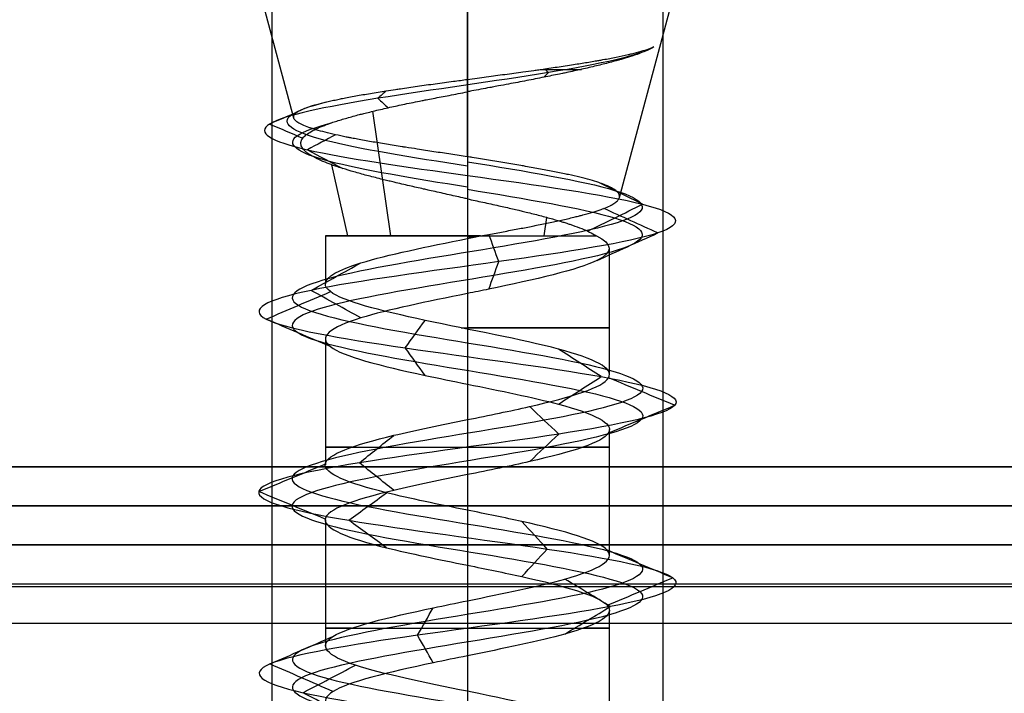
# Model space of a CAD drawing. Header units: millimetres. Extents: x -429 to 422, y -262 to 259.
# Tile 463 of 656: x 71 to 84, y 193 to 202. Entities that reach past the tile are written whole.
import ezdxf

# ---------------------------------------------------------------- set-up
doc = ezdxf.new("R2010")
doc.units = ezdxf.units.MM
doc.layers.add('Default', color=7, linetype='Continuous', true_color=0x000000)

msp = doc.modelspace()

# ---------------------------------------------------------------- linework, layer by layer
at = {"layer": 'Default', "color": 9, "true_color": 0xbebcba}
for p, q in [((74.653, 200.528, 880.822), (74.168, 202.338, 880.822)), ((76.873, 201.024, 883.175), (76.873, 202.338, 883.527)), ((76.873, 200.034, 878.735), (76.873, 202.338, 878.118)), ((78.82, 199.511, 880.822), (79.577, 202.338, 880.822)), ((75.893, 199.021, 882.351), (75.662, 200.616, 882.711)), ((75.344, 199.021, 879.842), (75.139, 199.93, 879.711)), ((77.853, 199.021, 879.293), (77.887, 199.257, 879.24)), ((75.057, 199.021, 880.822), (75.057, 198.408, 880.822)), ((76.873, 199.021, 879.006), (76.873, 197.829, 879.006)), ((78.688, 198.862, 880.822), (78.688, 197.247, 880.822)), ((75.057, 197.702, 880.822), (75.057, 196.089, 880.822)), ((76.873, 197.123, 879.008), (76.873, 195.51, 879.01)), ((78.688, 196.544, 880.822), (78.688, 194.932, 880.822)), ((75.057, 195.385, 880.822), (75.057, 193.771, 880.822)), ((76.873, 194.806, 879.01), (76.873, 193.192, 879.003)), ((78.688, 194.227, 880.822), (78.688, 192.612, 880.822))]:
    msp.add_line(p, q, dxfattribs=at)
at = {"layer": 'Default'}
for p, q in [((420.873, 195.065, 772.822), (-427.127, 195.065, 772.822)), ((-427.127, 195.065, 1342.822), (420.873, 195.065, 1342.822)), ((420.873, 195.065, 1057.822), (-427.127, 195.065, 1057.822)), ((-80.627, 195.065, 880.822), (74.373, 195.065, 880.822)), ((79.373, 195.065, 880.822), (234.373, 195.065, 880.822)), ((420.873, 194.565, 885.322), (-427.127, 194.565, 885.322))]:
    msp.add_line(p, q, dxfattribs=at)
at = {"layer": 'Default', "color": 9, "true_color": 0xbebcba, "extrusion": (0, 1, 0)}
msp.add_arc((-76.873, 880.822, 201.152), 2.387, 113.1162, 127.6841, dxfattribs=at)
at = {"layer": 'Default', "color": 9, "true_color": 0xbebcba, "extrusion": (0, -1, 0)}
for centre, start, end in [((76.873, 880.822, -199.021), 90, 180), ((76.873, 880.822, -199.021), 180, 335.3238), ((76.873, 880.822, -199.021), 84.6762, 90), ((76.873, 880.822, -197.845), 267.4438, 90), ((76.873, 880.822, -196.317), 144.5768, 270), ((76.873, 880.822, -196.317), 270, 35.2408), ((76.873, 880.822, -193.999), 144.6945, 270), ((76.873, 880.822, -193.999), 270, 35.4846)]:
    msp.add_arc(centre, 1.816, start, end, dxfattribs=at)
at = {"layer": 'Default'}
for points in [[(74.373, 208.065, 880.822), (74.373, 201.565, 880.822), (74.373, 195.065, 880.822)], [(76.873, 208.065, 883.322), (76.873, 201.565, 883.322), (76.873, 195.065, 883.322)], [(76.873, 208.065, 878.322), (76.873, 201.565, 878.322), (76.873, 195.065, 878.322)], [(79.373, 208.065, 880.822), (79.373, 201.565, 880.822), (79.373, 195.065, 880.822)], [(-427.127, 196.065, 1343.822), (-3.127, 196.065, 1343.822), (420.873, 196.065, 1343.822)], [(420.873, 196.065, 771.822), (-3.127, 196.065, 771.822), (-427.127, 196.065, 771.822)], [(-427.127, 195.565, 1343.322), (-3.127, 195.565, 1343.322), (420.873, 195.565, 1343.322)], [(420.873, 195.565, 772.322), (-3.127, 195.565, 772.322), (-427.127, 195.565, 772.322)], [(420.873, 195.065, 884.822), (-3.127, 195.065, 884.822), (-427.127, 195.065, 884.822)], [(-427.127, 195.065, 876.822), (-3.127, 195.065, 876.822), (420.873, 195.065, 876.822)], [(411.873, 195.065, 771.822), (-3.127, 195.065, 771.822), (-418.127, 195.065, 771.822)], [(411.873, 195.065, 780.822), (-3.127, 195.065, 780.822), (-418.127, 195.065, 780.822)], [(411.873, 195.065, 780.822), (-3.127, 195.065, 780.822), (-418.127, 195.065, 780.822)], [(411.873, 195.065, 873.822), (-3.127, 195.065, 873.822), (-418.127, 195.065, 873.822)], [(411.873, 195.065, 827.322), (-3.127, 195.065, 827.322), (-418.127, 195.065, 827.322)], [(121.915, 195.065, 776.322), (-3.127, 195.065, 776.322), (-128.169, 195.065, 776.322)], [(74.373, 195.065, 880.822), (74.373, 172.565, 880.822), (74.373, 150.065, 880.822)], [(76.873, 195.065, 883.322), (76.873, 172.565, 883.322), (76.873, 150.065, 883.322)], [(76.873, 195.065, 878.322), (76.873, 172.565, 878.322), (76.873, 150.065, 878.322)], [(79.373, 195.065, 880.822), (79.373, 172.565, 880.822), (79.373, 150.065, 880.822)], [(411.873, 194.531, 771.822), (-3.127, 194.531, 771.822), (-418.127, 194.531, 771.822)], [(411.873, 194.531, 780.822), (-3.127, 194.531, 780.822), (-418.127, 194.531, 780.822)], [(-427.127, 194.065, 885.822), (-3.127, 194.065, 885.822), (420.873, 194.065, 885.822)]]:
    msp.add_open_spline(points, degree=2, dxfattribs=at)
at = {"layer": 'Default', "color": 9, "true_color": 0xbebcba}
for points, degree in [([(79.258, 201.439, 881.438), (79.088, 201.33, 882.15), (78.07, 201.11, 883.421), (75.579, 200.781, 883.427), (73.988, 200.452, 881.461), (74.53, 200.123, 878.948), (76.08, 199.904, 878.17), (76.873, 199.794, 878.156)], 3), ([(77.909, 201.11, 883.104), (77.89, 201.09, 883.061), (77.87, 201.071, 883.017), (77.85, 201.051, 882.974)], 3), ([(77.862, 201.158, 883), (77.878, 201.142, 883.035), (77.894, 201.126, 883.069), (77.909, 201.11, 883.104)], 3), ([(76.873, 200.864, 883.132), (76.873, 200.944, 883.153), (76.873, 201.024, 883.175)], 2), ([(75.833, 200.877, 882.892), (75.798, 200.845, 882.961), (75.764, 200.813, 883.03), (75.729, 200.781, 883.099)], 3), ([(76.873, 200.864, 883.132), (76.873, 199.943, 882.885), (76.873, 199.021, 882.638)], 2), ([(75.729, 200.781, 883.099), (75.772, 200.741, 883.012), (75.816, 200.701, 882.926), (75.859, 200.661, 882.84)], 3), ([(74.683, 200.596, 881.296), (74.57, 200.548, 881.321), (74.457, 200.5, 881.345), (74.343, 200.452, 881.37)], 3), ([(74.343, 200.452, 881.37), (74.485, 200.392, 881.339), (74.626, 200.332, 881.309), (74.768, 200.272, 881.278)], 3), ([(75.188, 200.315, 879.463), (75.068, 200.251, 879.366), (74.947, 200.187, 879.269), (74.827, 200.123, 879.172)], 3), ([(74.827, 200.123, 879.172), (74.977, 200.043, 879.294), (75.128, 199.963, 879.415), (75.278, 199.883, 879.536)], 3), ([(76.873, 200.034, 878.735), (76.873, 199.914, 878.446), (76.873, 199.794, 878.156)], 2), ([(76.873, 199.97, 878.583), (77.617, 199.848, 878.583), (79.092, 199.603, 879.383), (79.287, 199.235, 881.91), (77.27, 198.867, 883.438), (74.892, 198.499, 882.577), (74.323, 198.132, 880.111), (76.085, 197.764, 878.296), (78.567, 197.396, 878.789), (79.5, 197.028, 881.141), (78.031, 196.66, 883.202), (75.503, 196.293, 883.087), (74.227, 195.925, 880.902), (75.369, 195.557, 878.644), (77.885, 195.189, 878.377), (79.476, 194.821, 880.345), (78.687, 194.454, 882.749), (76.239, 194.086, 883.392), (74.371, 193.718, 881.686), (74.789, 193.35, 879.19), (77.112, 192.983, 878.187), (79.216, 192.615, 879.592), (79.178, 192.247, 882.122), (77.032, 191.879, 883.464), (74.741, 191.511, 882.391), (74.398, 191.144, 879.884), (76.317, 190.776, 878.235), (78.744, 190.408, 878.951), (79.46, 190.04, 881.378), (77.811, 189.673, 883.297), (75.304, 189.305, 882.954), (74.231, 188.937, 880.662), (75.572, 188.569, 878.517), (78.103, 188.201, 878.479), (79.508, 187.834, 880.583), (78.505, 187.466, 882.906), (76.009, 187.098, 883.324), (74.303, 186.73, 881.456), (74.946, 186.362, 879.008), (77.35, 185.995, 878.219), (79.318, 185.627, 879.809), (79.051, 185.259, 882.326), (76.793, 184.891, 883.468), (74.608, 184.524, 882.191), (74.493, 184.156, 879.664), (76.554, 183.788, 878.195), (78.906, 183.42, 879.128), (79.399, 183.052, 881.61), (77.583, 182.685, 883.372), (75.118, 182.317, 882.803), (74.256, 181.949, 880.424), (75.786, 181.581, 878.409), (78.31, 181.213, 878.6), (79.519, 180.846, 880.822), (78.31, 180.478, 883.045), (75.786, 180.11, 883.236), (74.256, 179.742, 881.22), (75.118, 179.375, 878.841), (77.583, 179.007, 878.273), (79.399, 178.639, 880.035), (78.906, 178.271, 882.517), (76.554, 177.903, 883.449), (74.493, 177.536, 881.981), (74.608, 177.168, 879.453), (76.793, 176.8, 878.177), (79.051, 176.432, 879.319), (79.318, 176.064, 881.835), (77.35, 175.697, 883.425), (74.946, 175.329, 882.636), (74.303, 174.961, 880.189), (76.009, 174.593, 878.32), (78.505, 174.226, 878.739), (79.508, 173.858, 881.062), (78.103, 173.49, 883.166), (75.572, 173.122, 883.127), (74.231, 172.754, 880.982), (75.304, 172.387, 878.691), (77.811, 172.019, 878.348), (79.46, 171.651, 880.267), (78.744, 171.283, 882.694), (76.317, 170.916, 883.41), (74.398, 170.548, 881.761), (74.741, 170.18, 879.254), (77.032, 169.812, 878.181), (79.178, 169.444, 879.522), (79.216, 169.077, 882.052), (77.112, 168.709, 883.458), (74.789, 168.341, 882.454), (74.371, 167.973, 879.959), (76.239, 167.605, 878.253), (78.687, 167.238, 878.895), (79.476, 166.87, 881.299), (77.885, 166.502, 883.267), (75.369, 166.134, 883), (74.227, 165.767, 880.742), (75.503, 165.399, 878.557), (78.031, 165.031, 878.443), (79.5, 164.663, 880.503), (78.567, 164.295, 882.855), (76.085, 163.928, 883.349), (74.323, 163.56, 881.533), (74.892, 163.192, 879.067), (77.27, 162.824, 878.206), (79.287, 162.456, 879.735), (79.092, 162.089, 882.262), (77.617, 161.843, 883.062), (76.873, 161.721, 883.062)], 3), ([(76.873, 199.794, 878.156), (77.758, 199.671, 878.156), (79.515, 199.426, 879.109), (79.747, 199.058, 882.116), (77.346, 198.691, 883.936), (74.515, 198.323, 882.912), (73.838, 197.955, 879.976), (75.936, 197.587, 877.815), (78.889, 197.219, 878.402), (80, 196.852, 881.202), (78.252, 196.484, 883.655), (75.243, 196.116, 883.518), (73.724, 195.748, 880.917), (75.083, 195.381, 878.23), (78.078, 195.013, 877.912), (79.971, 194.645, 880.254), (79.032, 194.277, 883.116), (76.119, 193.909, 883.881), (73.895, 193.542, 881.85), (74.393, 193.174, 878.879), (77.158, 192.806, 877.685), (79.662, 192.438, 879.358), (79.616, 192.07, 882.37), (77.063, 191.703, 883.967), (74.335, 191.335, 882.689), (73.927, 190.967, 879.705), (76.211, 190.599, 877.742), (79.1, 190.232, 878.595), (79.953, 189.864, 881.483), (77.99, 189.496, 883.768), (75.006, 189.128, 883.36), (73.728, 188.76, 880.632), (75.325, 188.393, 878.078), (78.337, 188.025, 878.033), (80.01, 187.657, 880.537), (78.815, 187.289, 883.302), (75.845, 186.921, 883.8), (73.814, 186.554, 881.576), (74.579, 186.186, 878.663), (77.44, 185.818, 877.724), (79.783, 185.45, 879.617), (79.465, 185.083, 882.612), (76.777, 184.715, 883.971), (74.177, 184.347, 882.452), (74.04, 183.979, 879.443), (76.493, 183.611, 877.695), (79.293, 183.244, 878.805), (79.88, 182.876, 881.759), (77.719, 182.508, 883.857), (74.784, 182.14, 883.18), (73.758, 181.772, 880.348), (75.58, 181.405, 877.95), (78.583, 181.037, 878.177), (80.023, 180.669, 880.822), (78.583, 180.301, 883.468), (75.58, 179.934, 883.695), (73.758, 179.566, 881.296), (74.784, 179.198, 878.464), (77.719, 178.83, 877.788), (79.88, 178.462, 879.885), (79.293, 178.095, 882.839), (76.493, 177.727, 883.949), (74.04, 177.359, 882.201), (74.177, 176.991, 879.193), (76.777, 176.624, 877.673), (79.465, 176.256, 879.033), (79.783, 175.888, 882.028), (77.44, 175.52, 883.921), (74.579, 175.152, 882.981), (73.814, 174.785, 880.068), (75.845, 174.417, 877.844), (78.815, 174.049, 878.342), (80.01, 173.681, 881.107), (78.337, 173.313, 883.612), (75.325, 172.946, 883.566), (73.728, 172.578, 881.012), (75.006, 172.21, 878.285), (77.99, 171.842, 877.877), (79.953, 171.475, 880.161), (79.1, 171.107, 883.05), (76.211, 170.739, 883.902), (73.927, 170.371, 881.939), (74.335, 170.003, 878.955), (77.063, 169.636, 877.678), (79.616, 169.268, 879.275), (79.662, 168.9, 882.286), (77.158, 168.532, 883.959), (74.393, 168.164, 882.765), (73.895, 167.797, 879.795), (76.119, 167.429, 877.764), (79.032, 167.061, 878.528), (79.971, 166.693, 881.39), (78.078, 166.326, 883.733), (75.083, 165.958, 883.415), (73.724, 165.59, 880.727), (75.243, 165.222, 878.126), (78.252, 164.854, 877.99), (80, 164.487, 880.442), (78.889, 164.119, 883.242), (75.936, 163.751, 883.83), (73.838, 163.383, 881.668), (74.515, 163.015, 878.733), (77.346, 162.648, 877.709), (79.747, 162.28, 879.528), (79.515, 161.912, 882.535), (77.758, 161.667, 883.488), (76.873, 161.544, 883.488)], 3), ([(76.873, 199.794, 878.156), (76.873, 199.644, 878.518), (76.873, 199.494, 878.88)], 2), ([(76.873, 199.617, 878.583), (77.617, 199.495, 878.583), (79.092, 199.25, 879.383), (79.287, 198.882, 881.909), (77.27, 198.514, 883.438), (74.892, 198.146, 882.577), (74.323, 197.778, 880.111), (76.085, 197.411, 878.296), (78.567, 197.043, 878.789), (79.5, 196.675, 881.141), (78.031, 196.307, 883.202), (75.503, 195.94, 883.087), (74.227, 195.572, 880.902), (75.369, 195.204, 878.644), (77.885, 194.836, 878.377), (79.476, 194.468, 880.345), (78.687, 194.101, 882.749), (76.239, 193.733, 883.392), (74.371, 193.365, 881.686), (74.789, 192.997, 879.19), (77.112, 192.629, 878.187), (79.216, 192.262, 879.592), (79.178, 191.894, 882.122), (77.032, 191.526, 883.464), (74.741, 191.158, 882.391), (74.398, 190.791, 879.884), (76.317, 190.423, 878.235), (78.744, 190.055, 878.951), (79.46, 189.687, 881.378), (77.811, 189.319, 883.297), (75.304, 188.952, 882.954), (74.231, 188.584, 880.662), (75.573, 188.216, 878.517), (78.102, 187.848, 878.479), (79.508, 187.48, 880.583), (78.505, 187.113, 882.905), (76.009, 186.745, 883.324), (74.303, 186.377, 881.456), (74.946, 186.009, 879.008), (77.35, 185.642, 878.219), (79.318, 185.274, 879.809), (79.051, 184.906, 882.326), (76.793, 184.538, 883.468), (74.608, 184.17, 882.191), (74.493, 183.803, 879.664), (76.554, 183.435, 878.195), (78.906, 183.067, 879.128), (79.399, 182.699, 881.61), (77.583, 182.331, 883.372), (75.118, 181.964, 882.803), (74.256, 181.596, 880.424), (75.786, 181.228, 878.409), (78.31, 180.86, 878.6), (79.519, 180.493, 880.822), (78.31, 180.125, 883.045), (75.786, 179.757, 883.236), (74.256, 179.389, 881.22), (75.118, 179.021, 878.841), (77.583, 178.654, 878.273), (79.399, 178.286, 880.035), (78.906, 177.918, 882.517), (76.554, 177.55, 883.449), (74.493, 177.183, 881.981), (74.608, 176.815, 879.453), (76.793, 176.447, 878.177), (79.051, 176.079, 879.319), (79.318, 175.711, 881.835), (77.35, 175.344, 883.425), (74.946, 174.976, 882.636), (74.303, 174.608, 880.189), (76.009, 174.24, 878.32), (78.505, 173.872, 878.739), (79.508, 173.505, 881.062), (78.102, 173.137, 883.166), (75.573, 172.769, 883.127), (74.231, 172.401, 880.982), (75.304, 172.034, 878.691), (77.811, 171.666, 878.348), (79.46, 171.298, 880.267), (78.744, 170.93, 882.694), (76.317, 170.562, 883.41), (74.398, 170.195, 881.761), (74.741, 169.827, 879.254), (77.032, 169.459, 878.181), (79.178, 169.091, 879.522), (79.216, 168.723, 882.052), (77.112, 168.356, 883.458), (74.789, 167.988, 882.454), (74.371, 167.62, 879.959), (76.239, 167.252, 878.253), (78.687, 166.885, 878.895), (79.476, 166.517, 881.299), (77.885, 166.149, 883.267), (75.369, 165.781, 883), (74.227, 165.413, 880.742), (75.503, 165.046, 878.557), (78.031, 164.678, 878.443), (79.5, 164.31, 880.503), (78.567, 163.942, 882.855), (76.085, 163.574, 883.349), (74.323, 163.207, 881.533), (74.892, 162.839, 879.067), (77.27, 162.471, 878.206), (79.287, 162.103, 879.735), (79.092, 161.736, 882.262), (77.617, 161.49, 883.062), (76.873, 161.368, 883.062)], 3), ([(79.114, 199.426, 879.372), (78.927, 199.518, 879.493), (78.74, 199.61, 879.614), (78.553, 199.703, 879.735)], 3), ([(78.409, 199.079, 879.828), (78.644, 199.195, 879.676), (78.879, 199.31, 879.524), (79.114, 199.426, 879.372)], 3), ([(79.308, 199.058, 881.918), (79.078, 199.163, 881.815), (78.847, 199.267, 881.711), (78.617, 199.372, 881.607)], 3), ([(76.873, 199.021, 882.638), (76.873, 199.004, 882.638), (76.873, 198.987, 882.638)], 2), ([(76.873, 198.987, 882.638), (76.93, 198.998, 882.638), (76.986, 199.01, 882.636), (77.041, 199.021, 882.63)], 3), ([(76.957, 199.021, 882.636), (76.957, 199.013, 882.636), (76.957, 199.004, 882.636)], 2), ([(77.274, 198.691, 883.462), (77.232, 198.807, 883.184), (77.19, 198.923, 882.905), (77.147, 199.04, 882.627)], 3), ([(78.531, 198.706, 881.569), (78.79, 198.823, 881.685), (79.049, 198.941, 881.802), (79.308, 199.058, 881.918)], 3), ([(74.874, 198.323, 882.593), (75.087, 198.44, 882.405), (75.299, 198.558, 882.216), (75.512, 198.675, 882.028)], 3), ([(77.146, 198.338, 882.619), (77.189, 198.456, 882.9), (77.231, 198.573, 883.181), (77.274, 198.691, 883.462)], 3), ([(74.3, 197.955, 880.105), (74.574, 198.072, 880.181), (74.847, 198.19, 880.258), (75.121, 198.307, 880.334)], 3), ([(75.512, 197.97, 882.028), (75.299, 198.088, 882.216), (75.087, 198.205, 882.405), (74.874, 198.323, 882.593)], 3), ([(76.873, 198.283, 882.638), (76.873, 197.476, 882.638), (76.873, 196.669, 882.638)], 2), ([(75.121, 197.603, 880.334), (74.847, 197.72, 880.258), (74.574, 197.838, 880.181), (74.3, 197.955, 880.105)], 3), ([(76.078, 197.587, 878.273), (76.163, 197.705, 878.544), (76.247, 197.822, 878.815), (76.332, 197.939, 879.086)], 3), ([(76.331, 197.235, 879.085), (76.247, 197.353, 878.814), (76.163, 197.47, 878.544), (76.078, 197.587, 878.273)], 3), ([(78.582, 197.219, 878.771), (78.4, 197.337, 878.989), (78.218, 197.454, 879.207), (78.036, 197.572, 879.426)], 3), ([(78.038, 196.868, 879.424), (78.219, 196.985, 879.206), (78.401, 197.102, 878.989), (78.582, 197.219, 878.771)], 3), ([(79.523, 196.852, 881.144), (79.242, 196.969, 881.11), (78.96, 197.086, 881.076), (78.678, 197.204, 881.041)], 3), ([(78.042, 196.484, 883.223), (77.918, 196.601, 882.968), (77.794, 196.718, 882.714), (77.67, 196.835, 882.459)], 3), ([(78.68, 196.5, 881.042), (78.961, 196.617, 881.076), (79.242, 196.735, 881.11), (79.523, 196.852, 881.144)], 3), ([(75.491, 196.116, 883.107), (75.638, 196.233, 882.865), (75.784, 196.35, 882.623), (75.93, 196.467, 882.381)], 3), ([(77.67, 196.133, 882.46), (77.794, 196.25, 882.714), (77.918, 196.367, 882.969), (78.042, 196.484, 883.223)], 3), ([(74.204, 195.748, 880.903), (74.487, 195.865, 880.894), (74.77, 195.982, 880.886), (75.053, 196.1, 880.877)], 3), ([(75.93, 195.765, 882.381), (75.784, 195.882, 882.623), (75.638, 195.999, 882.865), (75.491, 196.116, 883.107)], 3), ([(76.873, 195.965, 882.638), (76.873, 195.158, 882.638), (76.873, 194.351, 882.638)], 2), ([(75.053, 195.397, 880.877), (74.77, 195.514, 880.886), (74.487, 195.631, 880.894), (74.204, 195.748, 880.903)], 3), ([(75.356, 195.381, 878.625), (75.517, 195.498, 878.858), (75.678, 195.615, 879.091), (75.838, 195.732, 879.324)], 3), ([(75.839, 195.029, 879.324), (75.678, 195.146, 879.091), (75.517, 195.263, 878.858), (75.356, 195.381, 878.625)], 3), ([(77.894, 195.013, 878.355), (77.786, 195.13, 878.617), (77.678, 195.247, 878.879), (77.569, 195.364, 879.141)], 3), ([(77.569, 194.661, 879.141), (77.678, 194.778, 878.879), (77.786, 194.896, 878.617), (77.894, 195.013, 878.355)], 3), ([(79.499, 194.645, 880.341), (79.22, 194.762, 880.392), (78.941, 194.879, 880.443), (78.663, 194.997, 880.494)], 3), ([(78.703, 194.277, 882.767), (78.508, 194.394, 882.56), (78.314, 194.512, 882.354), (78.12, 194.629, 882.147)], 3), ([(78.662, 194.293, 880.494), (78.941, 194.41, 880.443), (79.22, 194.528, 880.392), (79.499, 194.645, 880.341)], 3), ([(76.234, 193.909, 883.415), (76.301, 194.027, 883.139), (76.369, 194.144, 882.864), (76.437, 194.261, 882.588)], 3), ([(78.12, 193.925, 882.147), (78.314, 194.043, 882.353), (78.508, 194.16, 882.56), (78.703, 194.277, 882.767)], 3), ([(74.348, 193.542, 881.693), (74.617, 193.659, 881.601), (74.885, 193.776, 881.508), (75.153, 193.894, 881.415)], 3), ([(76.437, 193.557, 882.588), (76.369, 193.675, 882.864), (76.301, 193.792, 883.139), (76.234, 193.909, 883.415)], 3), ([(76.873, 193.646, 882.638), (76.873, 192.839, 882.638), (76.873, 192.032, 882.638)], 2), ([(75.154, 193.189, 881.415), (74.885, 193.307, 881.508), (74.617, 193.424, 881.601), (74.348, 193.542, 881.693)], 3), ([(74.771, 193.174, 879.175), (74.994, 193.291, 879.351), (75.218, 193.409, 879.526), (75.441, 193.526, 879.701)], 3), ([(75.441, 192.821, 879.701), (75.218, 192.939, 879.526), (74.994, 193.056, 879.351), (74.771, 193.174, 879.175)], 3)]:
    msp.add_open_spline(points, degree=degree, dxfattribs=at)
for points, knots in [([(79.258, 201.439, 881.438), (79.235, 201.426, 881.513), (79.208, 201.412, 881.586), (79.178, 201.398, 881.659), (79.146, 201.383, 881.733), (79.111, 201.369, 881.806), (79.072, 201.355, 881.877), (79.033, 201.34, 881.949), (78.99, 201.325, 882.019), (78.944, 201.311, 882.086), (78.911, 201.3, 882.136), (78.875, 201.289, 882.184), (78.838, 201.279, 882.231), (78.825, 201.275, 882.246), (78.813, 201.271, 882.262), (78.8, 201.268, 882.278), (78.792, 201.266, 882.287), (78.784, 201.263, 882.296), (78.776, 201.261, 882.305), (78.724, 201.247, 882.366), (78.669, 201.232, 882.425), (78.611, 201.218, 882.48), (78.553, 201.203, 882.536), (78.493, 201.189, 882.588), (78.43, 201.174, 882.638), (78.368, 201.16, 882.687), (78.304, 201.145, 882.732), (78.238, 201.131, 882.775), (78.207, 201.124, 882.795), (78.176, 201.118, 882.813), (78.144, 201.111, 882.832), (78.126, 201.107, 882.842), (78.107, 201.103, 882.853), (78.088, 201.099, 882.863), (78.075, 201.096, 882.87), (78.062, 201.094, 882.877), (78.049, 201.091, 882.883), (77.984, 201.078, 882.917), (77.918, 201.064, 882.947), (77.85, 201.051, 882.974), (77.779, 201.036, 883.002), (77.705, 201.022, 883.027), (77.631, 201.008, 883.047), (77.555, 200.993, 883.069), (77.478, 200.978, 883.086), (77.4, 200.964, 883.1), (77.357, 200.955, 883.107), (77.313, 200.947, 883.113), (77.269, 200.939, 883.118), (77.243, 200.934, 883.121), (77.217, 200.929, 883.124), (77.191, 200.924, 883.126), (77.181, 200.922, 883.127), (77.171, 200.92, 883.128), (77.161, 200.919, 883.128), (77.083, 200.904, 883.134), (77.006, 200.89, 883.135), (76.928, 200.875, 883.133), (76.91, 200.872, 883.133), (76.892, 200.868, 883.132), (76.873, 200.864, 883.132)], [-4.145818, -4.145818, -4.145818, -4.145818, -3.836571, -3.836571, -3.836571, -3.516721, -3.516721, -3.516721, -3.19456, -3.19456, -3.19456, -2.958659, -2.958659, -2.958659, -2.879417, -2.879417, -2.879417, -2.831762, -2.831762, -2.831762, -2.514562, -2.514562, -2.514562, -2.198864, -2.198864, -2.198864, -1.887719, -1.887719, -1.887719, -1.744247, -1.744247, -1.744247, -1.65928, -1.65928, -1.65928, -1.601489, -1.601489, -1.601489, -1.313839, -1.313839, -1.313839, -1.009245, -1.009245, -1.009245, -0.696967, -0.696967, -0.696967, -0.523376, -0.523376, -0.523376, -0.419215, -0.419215, -0.419215, -0.380247, -0.380247, -0.380247, -0.073117, -0.073117, -0.073117, 0, 0, 0, 0]), ([(76.873, 201.024, 883.175), (76.875, 201.024, 883.174), (76.875, 201.024, 883.174), (76.876, 201.024, 883.174), (76.956, 201.035, 883.177), (77.036, 201.046, 883.175), (77.115, 201.056, 883.17), (77.195, 201.067, 883.165), (77.274, 201.077, 883.156), (77.353, 201.088, 883.144), (77.43, 201.098, 883.131), (77.507, 201.109, 883.115), (77.583, 201.119, 883.094), (77.63, 201.126, 883.082), (77.677, 201.132, 883.067), (77.724, 201.139, 883.052), (77.744, 201.142, 883.045), (77.765, 201.145, 883.038), (77.785, 201.147, 883.03), (77.797, 201.149, 883.026), (77.809, 201.151, 883.021), (77.821, 201.152, 883.017), (77.835, 201.154, 883.011), (77.848, 201.156, 883.006), (77.862, 201.158, 883), (77.934, 201.169, 882.97), (78.004, 201.179, 882.937), (78.073, 201.189, 882.9), (78.143, 201.2, 882.862), (78.212, 201.21, 882.821), (78.278, 201.221, 882.776), (78.336, 201.23, 882.736), (78.392, 201.239, 882.694), (78.446, 201.248, 882.65), (78.474, 201.253, 882.627), (78.502, 201.258, 882.604), (78.529, 201.262, 882.58), (78.546, 201.265, 882.565), (78.562, 201.268, 882.55), (78.578, 201.271, 882.535), (78.588, 201.273, 882.525), (78.598, 201.275, 882.516), (78.607, 201.276, 882.507), (78.666, 201.287, 882.45), (78.721, 201.298, 882.391), (78.774, 201.308, 882.328), (78.829, 201.319, 882.264), (78.881, 201.33, 882.196), (78.929, 201.341, 882.126), (78.944, 201.344, 882.104), (78.958, 201.348, 882.083), (78.972, 201.351, 882.061), (78.984, 201.354, 882.043), (78.995, 201.357, 882.025), (79.006, 201.359, 882.007), (79.049, 201.37, 881.937), (79.088, 201.38, 881.864), (79.123, 201.391, 881.791), (79.157, 201.401, 881.718), (79.188, 201.411, 881.645), (79.215, 201.422, 881.569), (79.231, 201.428, 881.526), (79.245, 201.433, 881.482), (79.258, 201.439, 881.438)], [-4.147836, -4.147836, -4.147836, -4.147836, -4.143142, -4.143142, -4.143142, -3.830207, -3.830207, -3.830207, -3.518241, -3.518241, -3.518241, -3.211204, -3.211204, -3.211204, -3.018406, -3.018406, -3.018406, -2.93403, -2.93403, -2.93403, -2.883995, -2.883995, -2.883995, -2.825511, -2.825511, -2.825511, -2.520907, -2.520907, -2.520907, -2.207682, -2.207682, -2.207682, -1.933053, -1.933053, -1.933053, -1.791441, -1.791441, -1.791441, -1.704077, -1.704077, -1.704077, -1.652038, -1.652038, -1.652038, -1.332918, -1.332918, -1.332918, -0.999628, -0.999628, -0.999628, -0.897575, -0.897575, -0.897575, -0.814621, -0.814621, -0.814621, -0.49401, -0.49401, -0.49401, -0.18083, -0.18083, -0.18083, 0, 0, 0, 0]), ([(74.653, 200.528, 880.822), (74.653, 200.53, 880.832), (74.652, 200.531, 880.842), (74.652, 200.532, 880.851), (74.649, 200.543, 880.928), (74.651, 200.554, 881.004), (74.656, 200.565, 881.08), (74.661, 200.575, 881.152), (74.67, 200.585, 881.225), (74.683, 200.596, 881.296), (74.696, 200.606, 881.371), (74.713, 200.617, 881.444), (74.734, 200.627, 881.517), (74.745, 200.633, 881.553), (74.756, 200.638, 881.589), (74.768, 200.643, 881.624), (74.774, 200.646, 881.641), (74.78, 200.648, 881.658), (74.786, 200.651, 881.675), (74.79, 200.652, 881.686), (74.795, 200.654, 881.697), (74.799, 200.656, 881.707), (74.827, 200.666, 881.778), (74.858, 200.677, 881.848), (74.893, 200.688, 881.916), (74.928, 200.698, 881.985), (74.967, 200.709, 882.052), (75.009, 200.72, 882.117), (75.05, 200.73, 882.182), (75.096, 200.741, 882.245), (75.144, 200.752, 882.306), (75.167, 200.757, 882.335), (75.192, 200.762, 882.365), (75.217, 200.767, 882.393), (75.228, 200.77, 882.407), (75.24, 200.772, 882.42), (75.252, 200.775, 882.433), (75.26, 200.776, 882.441), (75.267, 200.778, 882.449), (75.275, 200.779, 882.458), (75.329, 200.79, 882.515), (75.385, 200.801, 882.569), (75.445, 200.812, 882.62), (75.504, 200.823, 882.672), (75.567, 200.833, 882.721), (75.632, 200.844, 882.766), (75.696, 200.855, 882.812), (75.764, 200.866, 882.853), (75.833, 200.877, 882.892), (75.873, 200.883, 882.913), (75.913, 200.889, 882.934), (75.954, 200.895, 882.953), (75.964, 200.897, 882.958), (75.975, 200.898, 882.963), (75.985, 200.9, 882.967), (75.995, 200.901, 882.972), (76.006, 200.903, 882.977), (76.016, 200.904, 882.981), (76.087, 200.915, 883.012), (76.16, 200.925, 883.039), (76.234, 200.936, 883.063), (76.309, 200.947, 883.086), (76.385, 200.957, 883.106), (76.462, 200.968, 883.122), (76.539, 200.978, 883.138), (76.617, 200.989, 883.151), (76.696, 201, 883.159), (76.754, 201.007, 883.166), (76.813, 201.015, 883.17), (76.873, 201.024, 883.175)], [4.427155, 4.427155, 4.427155, 4.427155, 4.465455, 4.465455, 4.465455, 4.763943, 4.763943, 4.763943, 5.049779, 5.049779, 5.049779, 5.345905, 5.345905, 5.345905, 5.493009, 5.493009, 5.493009, 5.563345, 5.563345, 5.563345, 5.608544, 5.608544, 5.608544, 5.908181, 5.908181, 5.908181, 6.211351, 6.211351, 6.211351, 6.514458, 6.514458, 6.514458, 6.66363, 6.66363, 6.66363, 6.73349, 6.73349, 6.73349, 6.777165, 6.777165, 6.777165, 7.084233, 7.084233, 7.084233, 7.394571, 7.394571, 7.394571, 7.704545, 7.704545, 7.704545, 7.881674, 7.881674, 7.881674, 7.926484, 7.926484, 7.926484, 7.971096, 7.971096, 7.971096, 8.274718, 8.274718, 8.274718, 8.582594, 8.582594, 8.582594, 8.89231, 8.89231, 8.89231, 9.124255, 9.124255, 9.124255, 9.124255]), ([(76.873, 199.494, 878.88), (76.854, 199.499, 878.878), (76.835, 199.503, 878.878), (76.816, 199.507, 878.877), (76.748, 199.522, 878.875), (76.681, 199.537, 878.877), (76.613, 199.552, 878.882), (76.545, 199.568, 878.887), (76.476, 199.583, 878.897), (76.408, 199.598, 878.909), (76.396, 199.601, 878.911), (76.383, 199.604, 878.914), (76.371, 199.607, 878.917), (76.352, 199.611, 878.92), (76.332, 199.615, 878.925), (76.313, 199.62, 878.929), (76.252, 199.633, 878.944), (76.192, 199.647, 878.961), (76.132, 199.661, 878.981), (76.066, 199.676, 879.003), (76.001, 199.692, 879.029), (75.937, 199.707, 879.058), (75.925, 199.709, 879.063), (75.914, 199.712, 879.069), (75.903, 199.715, 879.074), (75.882, 199.72, 879.084), (75.86, 199.725, 879.095), (75.838, 199.731, 879.106), (75.814, 199.737, 879.119), (75.79, 199.742, 879.132), (75.766, 199.748, 879.146), (75.704, 199.764, 879.181), (75.644, 199.779, 879.219), (75.587, 199.794, 879.261), (75.53, 199.809, 879.302), (75.475, 199.825, 879.346), (75.422, 199.84, 879.393), (75.372, 199.854, 879.438), (75.324, 199.869, 879.486), (75.278, 199.883, 879.536), (75.27, 199.886, 879.545), (75.262, 199.888, 879.554), (75.254, 199.891, 879.563), (75.241, 199.895, 879.578), (75.229, 199.899, 879.593), (75.216, 199.903, 879.608), (75.196, 199.91, 879.632), (75.177, 199.917, 879.657), (75.158, 199.923, 879.682), (75.121, 199.937, 879.732), (75.086, 199.95, 879.784), (75.053, 199.963, 879.838), (75.016, 199.978, 879.899), (74.982, 199.993, 879.962), (74.951, 200.008, 880.027), (74.92, 200.023, 880.092), (74.893, 200.038, 880.159), (74.868, 200.054, 880.228), (74.865, 200.056, 880.238), (74.861, 200.058, 880.249), (74.857, 200.061, 880.26), (74.854, 200.063, 880.27), (74.851, 200.065, 880.28), (74.847, 200.067, 880.29), (74.834, 200.076, 880.33), (74.823, 200.085, 880.37), (74.812, 200.093, 880.411), (74.794, 200.108, 880.482), (74.779, 200.123, 880.554), (74.768, 200.139, 880.626), (74.757, 200.154, 880.699), (74.749, 200.169, 880.772), (74.745, 200.184, 880.845), (74.742, 200.198, 880.917), (74.742, 200.213, 880.989), (74.745, 200.228, 881.062), (74.746, 200.23, 881.071), (74.746, 200.232, 881.081), (74.747, 200.234, 881.091), (74.748, 200.239, 881.115), (74.75, 200.243, 881.138), (74.753, 200.248, 881.162), (74.757, 200.256, 881.201), (74.762, 200.264, 881.24), (74.768, 200.272, 881.278), (74.778, 200.285, 881.343), (74.792, 200.299, 881.407), (74.808, 200.312, 881.471), (74.827, 200.327, 881.542), (74.849, 200.341, 881.611), (74.874, 200.356, 881.68), (74.9, 200.371, 881.749), (74.93, 200.386, 881.818), (74.963, 200.401, 881.885), (74.97, 200.404, 881.899), (74.977, 200.407, 881.913), (74.985, 200.41, 881.927), (74.992, 200.413, 881.94), (74.999, 200.416, 881.954), (75.007, 200.419, 881.968), (75.023, 200.426, 881.998), (75.041, 200.433, 882.029), (75.059, 200.44, 882.059), (75.099, 200.455, 882.123), (75.141, 200.47, 882.186), (75.187, 200.485, 882.246), (75.233, 200.5, 882.307), (75.281, 200.514, 882.365), (75.333, 200.529, 882.421), (75.384, 200.544, 882.476), (75.437, 200.559, 882.528), (75.494, 200.573, 882.578), (75.502, 200.575, 882.586), (75.511, 200.578, 882.593), (75.519, 200.58, 882.6), (75.54, 200.585, 882.618), (75.56, 200.59, 882.635), (75.581, 200.595, 882.651), (75.609, 200.602, 882.674), (75.638, 200.609, 882.696), (75.667, 200.617, 882.717), (75.729, 200.631, 882.761), (75.793, 200.646, 882.802), (75.859, 200.661, 882.84), (75.92, 200.674, 882.875), (75.983, 200.688, 882.907), (76.048, 200.702, 882.935), (76.117, 200.716, 882.966), (76.189, 200.731, 882.994), (76.261, 200.746, 883.017), (76.273, 200.748, 883.021), (76.284, 200.75, 883.025), (76.296, 200.752, 883.028), (76.312, 200.756, 883.033), (76.328, 200.759, 883.038), (76.345, 200.762, 883.043), (76.375, 200.768, 883.051), (76.405, 200.774, 883.059), (76.435, 200.78, 883.067), (76.503, 200.793, 883.083), (76.571, 200.806, 883.096), (76.639, 200.819, 883.106), (76.717, 200.834, 883.118), (76.794, 200.849, 883.126), (76.873, 200.864, 883.132)], [0, 0, 0, 0, 0.075342, 0.075342, 0.075342, 0.344204, 0.344204, 0.344204, 0.618535, 0.618535, 0.618535, 0.669032, 0.669032, 0.669032, 0.747519, 0.747519, 0.747519, 0.996933, 0.996933, 0.996933, 1.275935, 1.275935, 1.275935, 1.32422, 1.32422, 1.32422, 1.420637, 1.420637, 1.420637, 1.530012, 1.530012, 1.530012, 1.811672, 1.811672, 1.811672, 2.091163, 2.091163, 2.091163, 2.360831, 2.360831, 2.360831, 2.408668, 2.408668, 2.408668, 2.485793, 2.485793, 2.485793, 2.610572, 2.610572, 2.610572, 2.860012, 2.860012, 2.860012, 3.144007, 3.144007, 3.144007, 3.430966, 3.430966, 3.430966, 3.475565, 3.475565, 3.475565, 3.518101, 3.518101, 3.518101, 3.684252, 3.684252, 3.684252, 3.975423, 3.975423, 3.975423, 4.266036, 4.266036, 4.266036, 4.55221, 4.55221, 4.55221, 4.591115, 4.591115, 4.591115, 4.685214, 4.685214, 4.685214, 4.839976, 4.839976, 4.839976, 5.100087, 5.100087, 5.100087, 5.389582, 5.389582, 5.389582, 5.68481, 5.68481, 5.68481, 5.746727, 5.746727, 5.746727, 5.80812, 5.80812, 5.80812, 5.946963, 5.946963, 5.946963, 6.246308, 6.246308, 6.246308, 6.546509, 6.546509, 6.546509, 6.843548, 6.843548, 6.843548, 6.888461, 6.888461, 6.888461, 6.99315, 6.99315, 6.99315, 7.136666, 7.136666, 7.136666, 7.437243, 7.437243, 7.437243, 7.716131, 7.716131, 7.716131, 8.01821, 8.01821, 8.01821, 8.065333, 8.065333, 8.065333, 8.132993, 8.132993, 8.132993, 8.256513, 8.256513, 8.256513, 8.530133, 8.530133, 8.530133, 8.839684, 8.839684, 8.839684, 8.839684]), ([(76.873, 199.914, 878.446), (76.166, 200.023, 878.459), (74.787, 200.243, 879.156), (74.391, 200.517, 881.017), (74.861, 200.681, 881.948), (75.072, 200.736, 882.211)], [0, 0, 0, 0, 0.891985, 1.78397, 2.228072, 2.228072, 2.228072, 2.228072]), ([(76.873, 200.034, 878.735), (76.802, 200.044, 878.732), (76.732, 200.055, 878.733), (76.661, 200.065, 878.738), (76.589, 200.076, 878.742), (76.517, 200.087, 878.751), (76.445, 200.098, 878.763), (76.374, 200.109, 878.776), (76.302, 200.12, 878.792), (76.232, 200.131, 878.811), (76.182, 200.139, 878.825), (76.132, 200.146, 878.841), (76.083, 200.154, 878.859), (76.068, 200.156, 878.864), (76.054, 200.159, 878.869), (76.04, 200.161, 878.875), (75.97, 200.172, 878.901), (75.903, 200.183, 878.931), (75.837, 200.194, 878.964), (75.771, 200.205, 878.997), (75.707, 200.215, 879.033), (75.645, 200.226, 879.073), (75.584, 200.237, 879.112), (75.525, 200.248, 879.154), (75.468, 200.258, 879.198), (75.442, 200.263, 879.218), (75.417, 200.268, 879.239), (75.393, 200.272, 879.26), (75.378, 200.275, 879.273), (75.363, 200.278, 879.286), (75.348, 200.281, 879.3), (75.34, 200.283, 879.307), (75.332, 200.284, 879.315), (75.324, 200.286, 879.322), (75.276, 200.296, 879.367), (75.231, 200.305, 879.414), (75.188, 200.315, 879.463), (75.14, 200.325, 879.518), (75.095, 200.336, 879.576), (75.053, 200.347, 879.635), (75.012, 200.357, 879.694), (74.973, 200.368, 879.756), (74.938, 200.378, 879.819), (74.921, 200.383, 879.848), (74.906, 200.388, 879.878), (74.891, 200.393, 879.908), (74.881, 200.396, 879.927), (74.872, 200.399, 879.946), (74.863, 200.402, 879.965), (74.856, 200.404, 879.979), (74.85, 200.406, 879.994), (74.844, 200.408, 880.008), (74.813, 200.419, 880.077), (74.787, 200.43, 880.147), (74.763, 200.441, 880.218), (74.74, 200.452, 880.291), (74.72, 200.462, 880.364), (74.704, 200.473, 880.438), (74.688, 200.484, 880.508), (74.676, 200.494, 880.579), (74.667, 200.504, 880.651), (74.66, 200.512, 880.707), (74.656, 200.52, 880.764), (74.653, 200.528, 880.82), (74.653, 200.528, 880.821), (74.653, 200.528, 880.822), (74.653, 200.528, 880.822)], [-9.124255, -9.124255, -9.124255, -9.124255, -8.847521, -8.847521, -8.847521, -8.562669, -8.562669, -8.562669, -8.275865, -8.275865, -8.275865, -8.071348, -8.071348, -8.071348, -8.01094, -8.01094, -8.01094, -7.721153, -7.721153, -7.721153, -7.432151, -7.432151, -7.432151, -7.147631, -7.147631, -7.147631, -7.021369, -7.021369, -7.021369, -6.942199, -6.942199, -6.942199, -6.899099, -6.899099, -6.899099, -6.642862, -6.642862, -6.642862, -6.35711, -6.35711, -6.35711, -6.072963, -6.072963, -6.072963, -5.941257, -5.941257, -5.941257, -5.858091, -5.858091, -5.858091, -5.797194, -5.797194, -5.797194, -5.502003, -5.502003, -5.502003, -5.204528, -5.204528, -5.204528, -4.921746, -4.921746, -4.921746, -4.69943, -4.69943, -4.69943, -4.6971, -4.6971, -4.6971, -4.6971]), ([(76.873, 199.644, 878.518), (76.187, 199.754, 878.531), (74.852, 199.973, 879.208), (74.468, 200.248, 881.013), (74.926, 200.412, 881.915), (75.133, 200.467, 882.171)], [0, 0, 0, 0, 0.891985, 1.78397, 2.23018, 2.23018, 2.23018, 2.23018]), ([(77.041, 199.021, 882.63), (77.076, 199.027, 882.631), (77.111, 199.033, 882.629), (77.146, 199.04, 882.625), (77.209, 199.051, 882.619), (77.271, 199.063, 882.609), (77.332, 199.074, 882.596), (77.395, 199.086, 882.582), (77.457, 199.098, 882.565), (77.518, 199.109, 882.545), (77.576, 199.12, 882.526), (77.634, 199.131, 882.503), (77.69, 199.142, 882.478), (77.702, 199.145, 882.473), (77.713, 199.147, 882.468), (77.725, 199.149, 882.462), (77.736, 199.151, 882.457), (77.746, 199.153, 882.452), (77.757, 199.156, 882.447), (77.817, 199.167, 882.418), (77.874, 199.179, 882.385), (77.93, 199.191, 882.35), (77.987, 199.203, 882.315), (78.042, 199.215, 882.276), (78.095, 199.227, 882.235), (78.149, 199.239, 882.193), (78.201, 199.251, 882.147), (78.251, 199.263, 882.1), (78.27, 199.268, 882.081), (78.288, 199.272, 882.063), (78.306, 199.277, 882.044), (78.313, 199.279, 882.036), (78.321, 199.28, 882.029), (78.328, 199.282, 882.021), (78.335, 199.284, 882.013), (78.342, 199.286, 882.005), (78.35, 199.288, 881.997), (78.395, 199.3, 881.946), (78.437, 199.312, 881.893), (78.477, 199.324, 881.838), (78.515, 199.335, 881.784), (78.551, 199.347, 881.728), (78.584, 199.359, 881.67), (78.595, 199.363, 881.649), (78.606, 199.367, 881.628), (78.617, 199.371, 881.607), (78.647, 199.383, 881.548), (78.674, 199.394, 881.487), (78.697, 199.406, 881.425), (78.701, 199.408, 881.412), (78.706, 199.41, 881.4), (78.71, 199.413, 881.388), (78.713, 199.414, 881.379), (78.716, 199.416, 881.37), (78.719, 199.417, 881.362), (78.74, 199.429, 881.299), (78.757, 199.44, 881.236), (78.771, 199.451, 881.172), (78.786, 199.463, 881.105), (78.797, 199.475, 881.037), (78.805, 199.487, 880.97), (78.813, 199.498, 880.901), (78.817, 199.51, 880.832), (78.818, 199.522, 880.763), (78.818, 199.526, 880.735), (78.818, 199.531, 880.707), (78.817, 199.536, 880.679), (78.817, 199.538, 880.666), (78.816, 199.54, 880.653), (78.816, 199.543, 880.64), (78.815, 199.545, 880.628), (78.815, 199.547, 880.615), (78.814, 199.549, 880.603), (78.809, 199.561, 880.534), (78.801, 199.572, 880.464), (78.79, 199.584, 880.396), (78.778, 199.596, 880.327), (78.763, 199.607, 880.259), (78.745, 199.619, 880.192), (78.726, 199.631, 880.126), (78.705, 199.642, 880.061), (78.68, 199.654, 879.997), (78.67, 199.658, 879.973), (78.66, 199.662, 879.949), (78.65, 199.667, 879.925), (78.643, 199.669, 879.91), (78.637, 199.672, 879.896), (78.63, 199.675, 879.881), (78.625, 199.676, 879.872), (78.621, 199.678, 879.863), (78.617, 199.68, 879.854), (78.597, 199.687, 879.813), (78.576, 199.695, 879.774), (78.553, 199.702, 879.735), (78.519, 199.714, 879.677), (78.482, 199.725, 879.621), (78.442, 199.736, 879.567), (78.401, 199.748, 879.511), (78.357, 199.759, 879.458), (78.31, 199.77, 879.407), (78.265, 199.782, 879.358), (78.216, 199.793, 879.31), (78.166, 199.804, 879.265), (78.155, 199.806, 879.256), (78.145, 199.808, 879.247), (78.134, 199.811, 879.238), (78.08, 199.822, 879.192), (78.024, 199.834, 879.148), (77.966, 199.845, 879.108), (77.907, 199.857, 879.068), (77.846, 199.869, 879.03), (77.784, 199.88, 878.995), (77.721, 199.892, 878.961), (77.657, 199.903, 878.929), (77.591, 199.915, 878.901), (77.58, 199.917, 878.896), (77.569, 199.919, 878.892), (77.558, 199.921, 878.887), (77.49, 199.932, 878.859), (77.422, 199.944, 878.835), (77.353, 199.956, 878.815), (77.284, 199.967, 878.795), (77.214, 199.979, 878.778), (77.143, 199.99, 878.765), (77.074, 200.001, 878.753), (77.005, 200.013, 878.744), (76.935, 200.024, 878.739), (76.914, 200.027, 878.737), (76.893, 200.03, 878.736), (76.873, 200.034, 878.735)], [-7.818365, -7.818365, -7.818365, -7.818365, -7.679716, -7.679716, -7.679716, -7.432427, -7.432427, -7.432427, -7.178242, -7.178242, -7.178242, -6.93508, -6.93508, -6.93508, -6.885083, -6.885083, -6.885083, -6.838119, -6.838119, -6.838119, -6.576876, -6.576876, -6.576876, -6.31245, -6.31245, -6.31245, -6.041448, -6.041448, -6.041448, -5.937888, -5.937888, -5.937888, -5.897046, -5.897046, -5.897046, -5.85377, -5.85377, -5.85377, -5.586514, -5.586514, -5.586514, -5.324332, -5.324332, -5.324332, -5.231387, -5.231387, -5.231387, -4.96897, -4.96897, -4.96897, -4.917172, -4.917172, -4.917172, -4.881431, -4.881431, -4.881431, -4.62208, -4.62208, -4.62208, -4.352964, -4.352964, -4.352964, -4.081141, -4.081141, -4.081141, -3.970926, -3.970926, -3.970926, -3.919207, -3.919207, -3.919207, -3.871252, -3.871252, -3.871252, -3.596982, -3.596982, -3.596982, -3.322886, -3.322886, -3.322886, -3.053428, -3.053428, -3.053428, -2.950047, -2.950047, -2.950047, -2.887573, -2.887573, -2.887573, -2.847408, -2.847408, -2.847408, -2.670707, -2.670707, -2.670707, -2.405793, -2.405793, -2.405793, -2.134212, -2.134212, -2.134212, -1.868348, -1.868348, -1.868348, -1.81294, -1.81294, -1.81294, -1.53466, -1.53466, -1.53466, -1.25324, -1.25324, -1.25324, -0.972478, -0.972478, -0.972478, -0.924484, -0.924484, -0.924484, -0.63955, -0.63955, -0.63955, -0.357143, -0.357143, -0.357143, -0.081929, -0.081929, -0.081929, 0, 0, 0, 0]), ([(76.873, 199.494, 878.88), (76.938, 199.48, 878.883), (77.004, 199.466, 878.891), (77.069, 199.452, 878.902), (77.138, 199.437, 878.913), (77.207, 199.422, 878.929), (77.274, 199.407, 878.948), (77.333, 199.394, 878.965), (77.392, 199.38, 878.985), (77.449, 199.367, 879.007), (77.476, 199.361, 879.018), (77.503, 199.354, 879.029), (77.529, 199.348, 879.04), (77.55, 199.343, 879.049), (77.569, 199.338, 879.059), (77.589, 199.334, 879.068), (77.601, 199.331, 879.074), (77.613, 199.328, 879.08), (77.625, 199.325, 879.086), (77.685, 199.31, 879.116), (77.743, 199.296, 879.15), (77.8, 199.281, 879.186), (77.856, 199.266, 879.222), (77.91, 199.252, 879.261), (77.962, 199.237, 879.303), (78.008, 199.224, 879.339), (78.051, 199.211, 879.377), (78.093, 199.198, 879.418), (78.11, 199.193, 879.434), (78.127, 199.188, 879.45), (78.143, 199.183, 879.467), (78.15, 199.18, 879.474), (78.157, 199.178, 879.482), (78.163, 199.176, 879.489), (78.17, 199.174, 879.497), (78.178, 199.171, 879.504), (78.184, 199.169, 879.512), (78.228, 199.154, 879.56), (78.269, 199.14, 879.611), (78.307, 199.125, 879.663), (78.345, 199.11, 879.716), (78.38, 199.096, 879.771), (78.412, 199.081, 879.827), (78.444, 199.066, 879.884), (78.473, 199.051, 879.943), (78.498, 199.036, 880.004), (78.506, 199.031, 880.024), (78.514, 199.026, 880.043), (78.523, 199.021, 880.064)], [-2.842691, -2.842691, -2.842691, -2.842691, -2.581519, -2.581519, -2.581519, -2.302238, -2.302238, -2.302238, -2.057603, -2.057603, -2.057603, -1.942403, -1.942403, -1.942403, -1.854962, -1.854962, -1.854962, -1.802464, -1.802464, -1.802464, -1.535376, -1.535376, -1.535376, -1.269797, -1.269797, -1.269797, -1.038664, -1.038664, -1.038664, -0.945671, -0.945671, -0.945671, -0.905994, -0.905994, -0.905994, -0.864777, -0.864777, -0.864777, -0.60573, -0.60573, -0.60573, -0.34739, -0.34739, -0.34739, -0.086463, -0.086463, -0.086463, 0, 0, 0, 0]), ([(75.057, 198.408, 880.822), (75.062, 198.497, 881.261), (75.222, 198.586, 881.701), (75.511, 198.675, 882.028), (75.849, 198.779, 882.409), (76.362, 198.883, 882.634), (76.873, 198.987, 882.638)], [-3.889128, -3.889128, -3.889128, -3.889128, -2.084324, -2.084324, -2.084324, 0, 0, 0, 0]), ([(78.523, 199.021, 880.064), (78.733, 198.916, 880.533), (78.75, 198.689, 881.763), (77.656, 198.443, 882.592), (76.964, 198.301, 882.639), (76.873, 198.283, 882.638)], [-5.139643, -5.139643, -5.139643, -5.139643, -2.949561, -0.387805, 0, 0, 0, 0]), ([(76.873, 196.669, 882.638), (77.148, 196.724, 882.639), (77.423, 196.78, 882.58), (77.668, 196.836, 882.46), (78.208, 196.959, 882.197), (78.605, 197.081, 881.64), (78.678, 197.204, 881.043), (78.75, 197.326, 880.447), (78.498, 197.449, 879.811), (78.037, 197.572, 879.426), (77.575, 197.694, 879.041), (76.905, 197.817, 878.908), (76.331, 197.939, 879.086), (75.758, 198.062, 879.265), (75.282, 198.184, 879.755), (75.12, 198.307, 880.334), (75.076, 198.341, 880.492), (75.056, 198.374, 880.657), (75.057, 198.408, 880.822)], [-15.608782, -15.608782, -15.608782, -15.608782, -14.513515, -14.513515, -14.513515, -12.027044, -12.027044, -12.027044, -9.540542, -9.540542, -9.540542, -7.054719, -7.054719, -7.054719, -4.569483, -4.569483, -4.569483, -3.889128, -3.889128, -3.889128, -3.889128]), ([(76.873, 198.283, 882.638), (76.362, 198.179, 882.634), (75.243, 197.952, 882.143), (74.805, 197.603, 880.246), (75.903, 197.32, 879.116), (76.689, 197.161, 879.007), (76.873, 197.123, 879.008)], [-16.692913, -16.692913, -16.692913, -16.692913, -14.447297, -11.798626, -9.149955, -8.344764, -8.344764, -8.344764, -8.344764]), ([(76.873, 197.123, 879.008), (77.293, 197.038, 879.012), (78.323, 196.83, 879.368), (79.002, 196.5, 881.083), (78.028, 196.199, 882.45), (77.148, 196.02, 882.639), (76.873, 195.965, 882.638)], [-8.344764, -8.344764, -8.344764, -8.344764, -6.501284, -3.852612, -1.203941, 0, 0, 0, 0]), ([(76.873, 195.51, 879.01), (76.506, 195.584, 879.012), (76.139, 195.658, 879.12), (75.839, 195.733, 879.327), (75.345, 195.855, 879.668), (75.036, 195.978, 880.279), (75.055, 196.1, 880.879), (75.073, 196.223, 881.48), (75.418, 196.346, 882.071), (75.932, 196.468, 882.381), (76.212, 196.535, 882.551), (76.542, 196.602, 882.637), (76.873, 196.669, 882.638)], [-7.796772, -7.796772, -7.796772, -7.796772, -6.291562, -6.291562, -6.291562, -3.805314, -3.805314, -3.805314, -1.319095, -1.319095, -1.319095, 0, 0, 0, 0]), ([(76.873, 195.965, 882.638), (76.542, 195.898, 882.637), (75.606, 195.708, 882.393), (74.728, 195.396, 880.889), (75.532, 195.077, 879.299), (76.506, 194.88, 879.012), (76.873, 194.806, 879.01)], [-16.677476, -16.677476, -16.677476, -16.677476, -15.23459, -12.588179, -9.941768, -8.339348, -8.339348, -8.339348, -8.339348]), ([(76.873, 194.351, 882.638), (77.329, 194.444, 882.634), (77.788, 194.536, 882.459), (78.119, 194.629, 882.147), (78.557, 194.752, 881.736), (78.77, 194.874, 881.086), (78.662, 194.997, 880.495), (78.553, 195.12, 879.905), (78.124, 195.242, 879.373), (77.569, 195.365, 879.143), (77.35, 195.413, 879.053), (77.111, 195.462, 879.009), (76.873, 195.51, 879.01)], [-15.598746, -15.598746, -15.598746, -15.598746, -13.74817, -13.74817, -13.74817, -11.262851, -11.262851, -11.262851, -8.777429, -8.777429, -8.777429, -7.796772, -7.796772, -7.796772, -7.796772]), ([(76.873, 194.806, 879.01), (77.111, 194.757, 879.009), (77.954, 194.586, 879.163), (78.983, 194.293, 880.436), (78.395, 193.955, 882.227), (77.329, 193.74, 882.634), (76.873, 193.646, 882.638)], [-8.339348, -8.339348, -8.339348, -8.339348, -7.295358, -4.648947, -2.002536, 0, 0, 0, 0]), ([(76.873, 193.192, 879.003), (76.327, 193.303, 879.007), (75.778, 193.415, 879.27), (75.442, 193.526, 879.7), (75.071, 193.648, 880.173), (74.958, 193.771, 880.847), (75.154, 193.894, 881.415), (75.35, 194.016, 881.983), (75.856, 194.139, 882.444), (76.439, 194.261, 882.588), (76.58, 194.291, 882.623), (76.726, 194.321, 882.639), (76.873, 194.351, 882.638)], [-7.809918, -7.809918, -7.809918, -7.809918, -5.552262, -5.552262, -5.552262, -3.066016, -3.066016, -3.066016, -0.579549, -0.579549, -0.579549, 0, 0, 0, 0]), ([(76.873, 193.646, 882.638), (76.726, 193.617, 882.639), (75.978, 193.464, 882.556), (74.845, 193.19, 881.522), (75.174, 192.833, 879.56), (76.327, 192.599, 879.007), (76.873, 192.488, 879.003)], [-16.735145, -16.735145, -16.735145, -16.735145, -16.091486, -13.436391, -10.781296, -8.369707, -8.369707, -8.369707, -8.369707]), ([(76.873, 192.032, 882.638), (76.909, 192.04, 882.638), (76.945, 192.047, 882.637), (76.982, 192.055, 882.635), (77.581, 192.177, 882.599), (78.161, 192.3, 882.237), (78.457, 192.423, 881.714), (78.752, 192.545, 881.191), (78.762, 192.668, 880.507), (78.483, 192.79, 879.975), (78.204, 192.913, 879.443), (77.636, 193.035, 879.064), (77.038, 193.158, 879.01), (76.983, 193.169, 879.005), (76.928, 193.181, 879.002), (76.873, 193.192, 879.003)], [-15.638496, -15.638496, -15.638496, -15.638496, -15.494179, -15.494179, -15.494179, -13.008298, -13.008298, -13.008298, -10.523023, -10.523023, -10.523023, -8.037877, -8.037877, -8.037877, -7.809918, -7.809918, -7.809918, -7.809918])]:
    msp.add_open_spline(points, degree=3, knots=knots, dxfattribs=at)
msp.add_rational_spline([(76.957, 199.004, 882.636), (76.915, 199.004, 882.638), (76.873, 199.004, 882.638)], [0.999248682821, 0.999248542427, 0.999788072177], degree=2, dxfattribs=at)
at = {"layer": 'Default'}
for points, knots in [([(79.373, 195.065, 880.822), (79.373, 195.065, 883.322), (76.873, 195.065, 883.322), (74.373, 195.065, 883.322), (74.373, 195.065, 880.822), (74.373, 195.065, 878.322), (76.873, 195.065, 878.322), (79.373, 195.065, 878.322), (79.373, 195.065, 880.822)], [0, 0, 0, 5.497787, 5.497787, 10.995574, 10.995574, 16.493361, 16.493361, 21.991149, 21.991149, 21.991149]), ([(79.373, 195.065, 880.822), (79.373, 195.065, 878.322), (76.873, 195.065, 878.322), (74.373, 195.065, 878.322), (74.373, 195.065, 880.822), (74.373, 195.065, 883.322), (76.873, 195.065, 883.322), (79.373, 195.065, 883.322), (79.373, 195.065, 880.822)], [-21.991149, -21.991149, -21.991149, -16.493361, -16.493361, -10.995574, -10.995574, -5.497787, -5.497787, 0, 0, 0])]:
    msp.add_rational_spline(points, [1, 0.707106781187, 1, 0.707106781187, 1, 0.707106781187, 1, 0.707106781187, 1], degree=2, knots=knots, dxfattribs=at)

doc.saveas('drawing.dxf')
